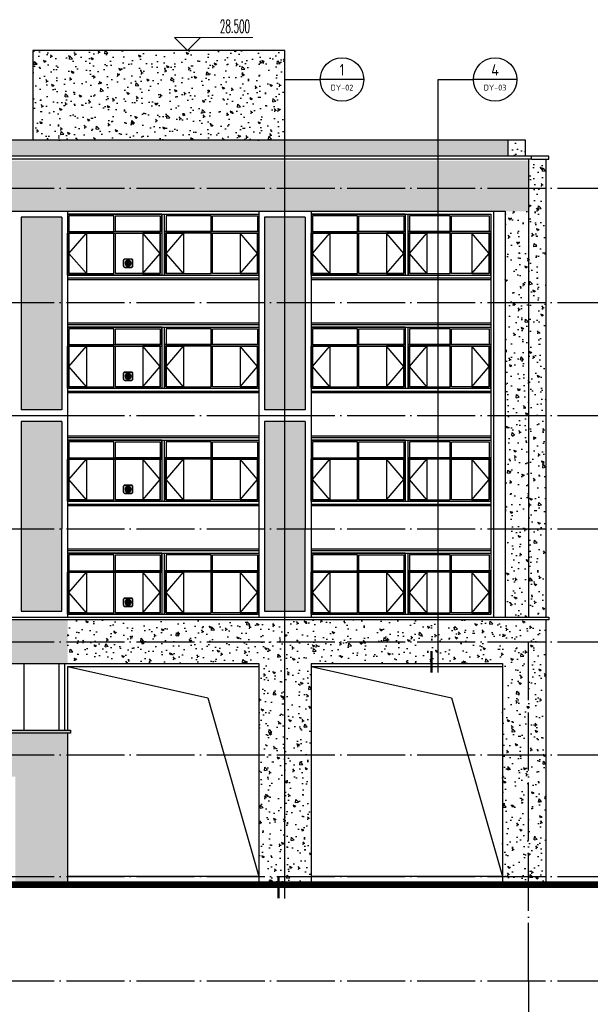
# Model space of a CAD drawing. Extents: x 1779708 to 7299578, y -1121471 to 88434.
# Tile 520 of 656: x 5188498 to 5208181, y -1009968 to -975997. Entities that reach past the tile are written whole.
import ezdxf
from ezdxf.enums import TextEntityAlignment as Align

# ---------------------------------------------------------------- set-up
doc = ezdxf.new("R2010")
doc.units = 0
doc.header["$LTSCALE"] = 1000
doc.header["$MEASUREMENT"] = 0
doc.linetypes.add('DOTE', pattern=[2.42, 2, -0.2, 0.02, -0.2])
doc.layers.get('0').update_dxf_attribs({"linetype": 'CONTINUOUS'})
for name, color, linetype in [('AXIS', 3, 'CONTINUOUS'), ('DIM_IDEN', 3, 'CONTINUOUS'), ('DOTE', 1, 'DOTE'), ('PUB_TEXT', 7, 'CONTINUOUS'), ('WINDOW', 2, 'CONTINUOUS'), ('可见线', 6, 'CONTINUOUS'), ('建筑', 31, 'CONTINUOUS'), ('看线', 3, 'CONTINUOUS'), ('立面中线', 140, 'CONTINUOUS'), ('立面填充图例白', 7, 'CONTINUOUS'), ('立面粗线', 30, 'CONTINUOUS'), ('立面细线', 114, 'CONTINUOUS')]:
    doc.layers.add(name, color=color, linetype=linetype)
doc.layers.add('DIM_ELEV', color=3, linetype='CONTINUOUS', lineweight=13)
doc.styles.add('_TCH_DIM', font='SIMPLEX.shx', dxfattribs={"width": 0.7, "bigfont": 'GBCBIG.shx'})
doc.styles.get("Standard").update_dxf_attribs({"font": 'GBENOR', "bigfont": 'GBCBIG'})
pattern_1 = [(130, (10336495.1, -59205), (-819.83101, -71.725885), [85.725, -942.975]), (185, (10336495.1, -59205), (158.59272, 859.75489), [68.58, -754.38]), (79.549, (10336426.76, -59211), (-661.24126, 788.0251), [72.855, -801.405]), (133.8158, (10336495.1, -58976.4), (-1219.85568, -189.19048), [128.5875, -1414.4625]), (83.3644, (10336393.4, -58992.2), (-1068.31906, 1113.415), [109.2825, -1202.1075]), (188.816, (10336495.1, -58976.4), (-1068.32073, 1113.41303), [102.87, -1131.57]), (159, (10336380.8, -59033.6), (-682.26696, -460.19483), [85.725, -942.975]), (214, (10336380.8, -59033.6), (-278.10913, 828.84585), [68.58, -754.38]), (108.5486, (10336323.9, -59071.9), (-960.37421, 368.65286), [72.855, -801.405]), (142.5, (10336495.08, -59205.02), (-13.898715, 380.497675), [0, -745.236, 0, -765.81, 0, -757.2375]), (172.5, (10336495.08, -59205), (-300.68848, 450.812587), [0, -436.626, 0, -728.091, 0, -288.6075]), (212.5, (10336749.97, -59205.02), (-610.157678, -25.779348), [0, -285.75, 0, -891.54, 0, -1183.005]), (222.5, (10336864.27, -59205), (-666.581316, 114.41921), [0, -371.475, 0, -592.074, 0, -840.105])]

# ---------------------------------------------------------------- blocks, each defined once
blk = doc.blocks.new('b112')
at = {"layer": '建筑'}
h = blk.add_hatch(color=1, dxfattribs=at)
h.dxf.hatch_style = 1
edge = h.paths.add_edge_path()
edge.add_arc((2930760, 155416), 100, 0, 360)
for points in [[(2930660, 155266), (2930860, 155266, 0.414214), (2930910, 155316), (2930910, 155516, 0.414214), (2930860, 155566), (2930660, 155566, 0.414214), (2930610, 155516), (2930610, 155316, 0.414214)], [(2930660, 155276), (2930860, 155276, 0.414214), (2930900, 155316), (2930900, 155516, 0.414214), (2930860, 155556), (2930660, 155556, 0.414214), (2930620, 155516), (2930620, 155316, 0.414214)]]:
    blk.add_lwpolyline(points, format="xyb", close=True, dxfattribs=at)
at = {"layer": '建筑', "color": 1}
blk.add_circle((2930760, 155416), 100, dxfattribs=at)

msp = doc.modelspace()

# ---------------------------------------------------------------- hatches: boundary and pattern name
at = {"layer": '立面填充图例白'}
h = msp.add_hatch(dxfattribs=at)
h.set_pattern_fill('AR-CONC', color=0, scale=450, style=0)
h.set_pattern_definition(pattern_1)
h.paths.add_polyline_path([(5172447.5, -980158.3), (5205347.5, -980158.3), (5205347.5, -980708.3), (5172447.5, -980708.3)])
h = msp.add_hatch(dxfattribs=at)
h.set_pattern_fill('AR-CONC', color=0, scale=450, style=0)
h.set_pattern_definition(pattern_1)
h.paths.add_polyline_path([(5172447.5, -980858.3), (5206047.5, -980858.3), (5206047.5, -982608.3), (5172447.5, -982608.3)])
h = msp.add_hatch(dxfattribs=at)
h.set_pattern_fill('AR-CONC', color=0, scale=450, style=0)
h.set_pattern_definition(pattern_1)
h.paths.add_polyline_path([(5205247.5, -989658.3), (5205247.5, -985758.3), (5205247.5, -982608.3), (5206047.5, -982608.3), (5206047.5, -985758.3), (5206047.5, -989658.3), (5206047.5, -993558.3), (5206047.5, -996608.3), (5205247.5, -996608.3), (5205247.5, -993558.3)])
h = msp.add_hatch(dxfattribs=at)
h.set_pattern_fill('AR-CONC', color=0, scale=450, style=0)
h.set_pattern_definition(pattern_1)
h.paths.add_polyline_path([(5129847.5, -996708.3), (5164947.5, -996708.3), (5171547.5, -996708.3), (5190147.5, -996708.3), (5190147.5, -998208.3), (5171547.5, -998208.3), (5164947.5, -998208.3), (5129847.5, -998208.3)])
h = msp.add_hatch(dxfattribs=at)
h.set_pattern_fill('AR-CONC', color=0, scale=450, style=0)
h.set_pattern_definition(pattern_1)
h.paths.add_polyline_path([(5190147.5, -996708.3), (5206647.5, -996708.3), (5206647.5, -1005758.3), (5205147.5, -1005758.3), (5205147.5, -998208.3), (5198547.5, -998208.3), (5198547.5, -1005758.3), (5196747.5, -1005758.3), (5196747.5, -998208.3), (5190147.5, -998208.3)])
h = msp.add_hatch(dxfattribs=at)
h.set_pattern_fill('AR-CONC', color=0, scale=450, style=0)
h.set_pattern_definition([(50, (9e-10, -3328.6), (819.83101, -71.725885), [85.725, -942.975]), (355, (9e-10, -3328.6), (-158.59272, 859.75489), [68.58, -754.38]), (100.451, (68.3, -3334.6), (661.24126, 788.0251), [72.855, -801.405]), (46.1842, (9e-10, -3100), (1219.85568, -189.19048), [128.5875, -1414.4625]), (96.6356, (101.7, -3115.8), (1068.31906, 1113.415), [109.2825, -1202.1075]), (351.184, (9e-10, -3100), (1068.32073, 1113.41303), [102.87, -1131.57]), (21, (114.3, -3157.15), (682.26696, -460.19483), [85.725, -942.975]), (326, (114.3, -3157.15), (278.10913, 828.84585), [68.58, -754.38]), (71.4514, (171.16, -3195.5), (960.37421, 368.65286), [72.855, -801.405]), (37.5, (9e-10, -3328.6), (13.898715, 380.497675), [0, -745.236, 0, -765.81, 0, -757.2375]), (7.5, (9e-10, -3328.6), (300.68848, 450.812587), [0, -436.626, 0, -728.091, 0, -288.6075]), (327.5, (-254.9, -3328.6), (610.157678, -25.779348), [0, -285.75, 0, -891.54, 0, -1183.005]), (317.5, (-369.2, -3328.6), (666.581316, 114.41921), [0, -371.475, 0, -592.074, 0, -840.105])])
h.paths.add_polyline_path([(5190247.5, -1000508.3), (5130247.5, -1000508.3), (5130147.5, -1000508.3), (5130147.5, -1000608.3), (5130247.5, -1000608.3), (5190247.5, -1000608.3)])
h.paths.add_polyline_path([(5130247.5, -1000608.3), (5190147.5, -1000608.3), (5190147.5, -1005758.3), (5188347.5, -1005758.3), (5188347.5, -1002108.3), (5131647.5, -1002108.3), (5131647.5, -1009158.3), (5130247.5, -1009158.3), (5130247.5, -1002158.3)])
at = {"layer": '立面细线'}
h = msp.add_hatch(dxfattribs=at)
h.set_pattern_fill('AR-CONC', color=256, scale=450, style=0)
h.set_pattern_definition(pattern_1)
h.paths.add_polyline_path([(5188947.5, -977058.3), (5197647.5, -977058.3), (5197647.5, -980158.3), (5188947.5, -980158.3)])
h = msp.add_hatch(dxfattribs=at)
h.set_pattern_fill('AR-CONC', color=256, scale=450, style=0)
h.set_pattern_definition(pattern_1)
h.paths.add_polyline_path([(5205347.5, -980158.3), (5205947.5, -980158.3), (5205947.5, -980708.3), (5205347.5, -980708.3)])
h = msp.add_hatch(dxfattribs=at)
h.set_pattern_fill('AR-CONC', color=256, scale=450, style=0)
h.set_pattern_definition(pattern_1)
h.paths.add_polyline_path([(5206047.5, -980858.3), (5206147.5, -980858.3), (5206647.5, -980858.3), (5206647.5, -981808.3), (5206047.5, -981808.3)])
h.paths.add_polyline_path([(5206047.5, -981808.3), (5206647.5, -981808.3), (5206647.5, -985758.3), (5206047.5, -985758.3)])
h.paths.add_polyline_path([(5206047.5, -985758.3), (5206647.5, -985758.3), (5206647.5, -989658.3), (5206047.5, -989658.3)])
h.paths.add_polyline_path([(5206047.5, -989658.3), (5206647.5, -989658.3), (5206647.5, -993558.3), (5206047.5, -993558.3)])
h.paths.add_polyline_path([(5206047.5, -993558.3), (5206647.5, -993558.3), (5206647.5, -996608.3), (5206047.5, -996608.3)])
h = msp.add_hatch(dxfattribs=at)
h.set_pattern_fill('圆形花纹', color=256, scale=100, style=0)
h.set_pattern_definition([(180, (10541215.57, -59130.02), (-300, 150), [12, -288]), (90, (10541284.57, -59061.02), (150, 300), [12, -288]), (135, (10541266.57, -59007.02), (-2e-14, 299.9999995), [12.727922, -411.53614]), (135, (10541161.57, -59112.02), (-2e-14, 299.9999995), [12.727922, -411.53614]), (45, (10541257.57, -59112.02), (299.9999995, 2e-14), [12.727922, -411.53614]), (45, (10541152.57, -59007.02), (299.9999995, 2e-14), [12.727922, -411.53614]), (143.1301023, (10541257.57, -58998.02), (-300, 300), [15, -1485]), (143.1301023, (10541173.57, -59121.02), (-300, 300), [15, -1485]), (126.8698976, (10541152.57, -59103.02), (300, -300), [15, -1485]), (126.8698976, (10541275.57, -59019.02), (300, -300), [15, -1485]), (53.1301023, (10541266.57, -59103.02), (300, 300), [15, -1485]), (53.1301023, (10541143.57, -59019.02), (300, 300), [15, -1485]), (36.8698977, (10541161.57, -58998.02), (300, 300), [15, -1485]), (36.8698977, (10541245.57, -59121.02), (300, 300), [15, -1485]), (168.6900675, (10541203.57, -59130.02), (-299.9999992, 4e-07), [15.297058, -1514.4087]), (168.6900675, (10541230.57, -58983.02), (-299.9999992, 4e-07), [15.297058, -1514.4087]), (101.3099325, (10541284.57, -59049.02), (-4e-07, 299.9999992), [15.297058, -1514.4087]), (101.3099325, (10541137.57, -59076.02), (-4e-07, 299.9999992), [15.297058, -1514.4087]), (78.6900675, (10541134.57, -59049.02), (2e-08, -299.99999724), [15.297058, -1514.4087]), (78.6900675, (10541281.57, -59076.02), (2e-08, -299.99999724), [15.297058, -1514.4087]), (11.3099325, (10541215.57, -59130.02), (299.9999992, 4e-07), [15.297058, -1514.4087]), (11.3099325, (10541188.57, -58983.02), (299.9999992, 4e-07), [15.297058, -1514.4087]), (158.1985905, (10541245.57, -58989.02), (-599.9999998, 299.99999935), [16.155494, -1599.3939]), (158.1985905, (10541188.57, -59127.02), (-599.9999998, 299.99999935), [16.155494, -1599.3939]), (111.8014095, (10541281.57, -59034.02), (299.99999675, -599.9999933), [16.155494, -1599.3939]), (111.8014095, (10541143.57, -59091.02), (299.99999675, -599.9999933), [16.155494, -1599.3939]), (68.1985905, (10541275.57, -59091.02), (299.99999935, 599.9999998), [16.155494, -1599.3939]), (68.1985905, (10541137.57, -59034.02), (299.99999935, 599.9999998), [16.155494, -1599.3939]), (21.8014095, (10541230.57, -59127.02), (600.00000017, 299.9999984), [16.155494, -1599.3939]), (21.8014095, (10541173.57, -58989.02), (600.00000017, 299.9999984), [16.155494, -1599.3939])])
h.paths.add_polyline_path([(5188547.5, -989458.3), (5189947.5, -989458.3), (5189947.5, -982808.3), (5188547.5, -982808.3)])
h.paths.add_polyline_path([(5188547.5, -996406.1), (5189947.5, -996406.1), (5189947.5, -989860.6), (5188547.5, -989860.6)])
h = msp.add_hatch(dxfattribs=at)
h.set_pattern_fill('圆形花纹', color=256, scale=100, style=0)
h.set_pattern_definition([(180, (10549615.57, -59130.02), (-300, 150), [12, -288]), (90, (10549684.57, -59061.02), (150, 300), [12, -288]), (135, (10549666.57, -59007.02), (-2e-14, 299.9999995), [12.727922, -411.53614]), (135, (10549561.57, -59112.02), (-2e-14, 299.9999995), [12.727922, -411.53614]), (45, (10549657.57, -59112.02), (299.9999995, 2e-14), [12.727922, -411.53614]), (45, (10549552.57, -59007.02), (299.9999995, 2e-14), [12.727922, -411.53614]), (143.1301023, (10549657.57, -58998.02), (-300, 300), [15, -1485]), (143.1301023, (10549573.57, -59121.02), (-300, 300), [15, -1485]), (126.8698976, (10549552.57, -59103.02), (300, -300), [15, -1485]), (126.8698976, (10549675.57, -59019.02), (300, -300), [15, -1485]), (53.1301023, (10549666.57, -59103.02), (300, 300), [15, -1485]), (53.1301023, (10549543.57, -59019.02), (300, 300), [15, -1485]), (36.8698977, (10549561.57, -58998.02), (300, 300), [15, -1485]), (36.8698977, (10549645.57, -59121.02), (300, 300), [15, -1485]), (168.6900675, (10549603.57, -59130.02), (-299.9999992, 4e-07), [15.297058, -1514.4087]), (168.6900675, (10549630.57, -58983.02), (-299.9999992, 4e-07), [15.297058, -1514.4087]), (101.3099325, (10549684.57, -59049.02), (-4e-07, 299.9999992), [15.297058, -1514.4087]), (101.3099325, (10549537.57, -59076.02), (-4e-07, 299.9999992), [15.297058, -1514.4087]), (78.6900675, (10549534.57, -59049.02), (2e-08, -299.99999724), [15.297058, -1514.4087]), (78.6900675, (10549681.57, -59076.02), (2e-08, -299.99999724), [15.297058, -1514.4087]), (11.3099325, (10549615.57, -59130.02), (299.9999992, 4e-07), [15.297058, -1514.4087]), (11.3099325, (10549588.57, -58983.02), (299.9999992, 4e-07), [15.297058, -1514.4087]), (158.1985905, (10549645.57, -58989.02), (-599.9999998, 299.99999935), [16.155494, -1599.3939]), (158.1985905, (10549588.57, -59127.02), (-599.9999998, 299.99999935), [16.155494, -1599.3939]), (111.8014095, (10549681.57, -59034.02), (299.99999675, -599.9999933), [16.155494, -1599.3939]), (111.8014095, (10549543.57, -59091.02), (299.99999675, -599.9999933), [16.155494, -1599.3939]), (68.1985905, (10549675.57, -59091.02), (299.99999935, 599.9999998), [16.155494, -1599.3939]), (68.1985905, (10549537.57, -59034.02), (299.99999935, 599.9999998), [16.155494, -1599.3939]), (21.8014095, (10549630.57, -59127.02), (600.00000017, 299.9999984), [16.155494, -1599.3939]), (21.8014095, (10549573.57, -58989.02), (600.00000017, 299.9999984), [16.155494, -1599.3939])])
h.paths.add_polyline_path([(5196947.5, -989458.3), (5198347.5, -989458.3), (5198347.5, -982808.3), (5196947.5, -982808.3)])
h.paths.add_polyline_path([(5196947.5, -996406.1), (5198347.5, -996406.1), (5198347.5, -989860.6), (5196947.5, -989860.6)])

# ---------------------------------------------------------------- linework, layer by layer
at = {"layer": 'AXIS'}
msp.add_line((5206047.5, -1009158.3), (5206047.5, -1011195.8), dxfattribs=at)
at = {"layer": 'DIM_ELEV'}
for p, q in [((5194289.9, -977058.3), (5193839.9, -976608.3)), ((5193839.9, -976608.3), (5196539.9, -976608.3)), ((5194289.9, -977058.3), (5194739.9, -976608.3)), ((5191814.9, -977058.3), (5194739.9, -977058.3))]:
    msp.add_line(p, q, dxfattribs=at)
at = {"layer": 'DIM_IDEN'}
for p, q in [((5197647.5, -978063), (5198865.6, -978063)), ((5197647.5, -1006314.9), (5197647.5, -978063)), ((5200365.6, -978063), (5198865.6, -978063)), ((5202929.4, -978063), (5204147.4, -978063)), ((5202929.4, -998524.5), (5202929.4, -978063)), ((5205647.4, -978063), (5204147.4, -978063))]:
    msp.add_line(p, q, dxfattribs=at)
at = {"layer": 'DIM_IDEN', "const_width": 75}
for points in [[(5202704.4, -998524.5), (5202704.4, -997774.5)], [(5197422.5, -1006314.9), (5197422.5, -1005564.9)]]:
    msp.add_lwpolyline(points, dxfattribs=at)
at = {"layer": 'DIM_IDEN'}
for centre in [(5199615.6, -978063), (5204897.4, -978063)]:
    msp.add_circle(centre, 750, dxfattribs=at)
at = {"layer": 'DOTE'}
for p, q in [((5122351, -981808.3), (5214144.1, -981808.3)), ((5122351, -985758.3), (5214144.1, -985758.3)), ((5122351, -989658.3), (5214144.1, -989658.3)), ((5122351, -993558.3), (5214144.1, -993558.3)), ((5122351, -997458.3), (5214144.1, -997458.3)), ((5206047.5, -1009158.3), (5206047.5, -997458.3)), ((5122351, -1001358.3), (5214144.1, -1001358.3)), ((5122351, -1005558.3), (5214144.1, -1005558.3)), ((5164747.5, -1005758.3), (5214144.1, -1005758.3)), ((5122351, -1009158.3), (5214144.1, -1009158.3))]:
    msp.add_line(p, q, dxfattribs=at)
at = {"layer": 'WINDOW'}
for points in [[(5190197.5, -983308.3), (5191747.5, -983308.3), (5191747.5, -982758.3), (5190197.5, -982758.3)], [(5193347.5, -983308.3), (5191797.5, -983308.3), (5191797.5, -982758.3), (5193347.5, -982758.3)], [(5193547.5, -983308.3), (5195097.5, -983308.3), (5195097.5, -982758.3), (5193547.5, -982758.3)], [(5196697.5, -983308.3), (5195147.5, -983308.3), (5195147.5, -982758.3), (5196697.5, -982758.3)], [(5198597.5, -983308.3), (5200147.5, -983308.3), (5200147.5, -982758.3), (5198597.5, -982758.3)], [(5201747.5, -983308.3), (5200197.5, -983308.3), (5200197.5, -982758.3), (5201747.5, -982758.3)], [(5201947.5, -983308.3), (5203347.5, -983308.3), (5203347.5, -982758.3), (5201947.5, -982758.3)], [(5204697.5, -983308.3), (5203397.5, -983308.3), (5203397.5, -982758.3), (5204697.5, -982758.3)], [(5190197.5, -984758.3), (5191747.5, -984758.3), (5191747.5, -983358.3), (5190197.5, -983358.3)], [(5193347.5, -984758.3), (5191797.5, -984758.3), (5191797.5, -983358.3), (5193347.5, -983358.3)], [(5193547.5, -984758.3), (5195097.5, -984758.3), (5195097.5, -983358.3), (5193547.5, -983358.3)], [(5196697.5, -984758.3), (5195147.5, -984758.3), (5195147.5, -983358.3), (5196697.5, -983358.3)], [(5198597.5, -984758.3), (5200147.5, -984758.3), (5200147.5, -983358.3), (5198597.5, -983358.3)], [(5201747.5, -984758.3), (5200197.5, -984758.3), (5200197.5, -983358.3), (5201747.5, -983358.3)], [(5201947.5, -984758.3), (5203347.5, -984758.3), (5203347.5, -983358.3), (5201947.5, -983358.3)], [(5204697.5, -984758.3), (5203397.5, -984758.3), (5203397.5, -983358.3), (5204697.5, -983358.3)], [(5190197.5, -987208.3), (5191747.5, -987208.3), (5191747.5, -986658.3), (5190197.5, -986658.3)], [(5193347.5, -987208.3), (5191797.5, -987208.3), (5191797.5, -986658.3), (5193347.5, -986658.3)], [(5193547.5, -987208.3), (5195097.5, -987208.3), (5195097.5, -986658.3), (5193547.5, -986658.3)], [(5196697.5, -987208.3), (5195147.5, -987208.3), (5195147.5, -986658.3), (5196697.5, -986658.3)], [(5198597.5, -987208.3), (5200147.5, -987208.3), (5200147.5, -986658.3), (5198597.5, -986658.3)], [(5201747.5, -987208.3), (5200197.5, -987208.3), (5200197.5, -986658.3), (5201747.5, -986658.3)], [(5201947.5, -987208.3), (5203347.5, -987208.3), (5203347.5, -986658.3), (5201947.5, -986658.3)], [(5204697.5, -987208.3), (5203397.5, -987208.3), (5203397.5, -986658.3), (5204697.5, -986658.3)], [(5190197.5, -988658.3), (5191747.5, -988658.3), (5191747.5, -987258.3), (5190197.5, -987258.3)], [(5193347.5, -988658.3), (5191797.5, -988658.3), (5191797.5, -987258.3), (5193347.5, -987258.3)], [(5193547.5, -988658.3), (5195097.5, -988658.3), (5195097.5, -987258.3), (5193547.5, -987258.3)], [(5196697.5, -988658.3), (5195147.5, -988658.3), (5195147.5, -987258.3), (5196697.5, -987258.3)], [(5198597.5, -988658.3), (5200147.5, -988658.3), (5200147.5, -987258.3), (5198597.5, -987258.3)], [(5201747.5, -988658.3), (5200197.5, -988658.3), (5200197.5, -987258.3), (5201747.5, -987258.3)], [(5201947.5, -988658.3), (5203347.5, -988658.3), (5203347.5, -987258.3), (5201947.5, -987258.3)], [(5204697.5, -988658.3), (5203397.5, -988658.3), (5203397.5, -987258.3), (5204697.5, -987258.3)], [(5190197.5, -991108.3), (5191747.5, -991108.3), (5191747.5, -990558.3), (5190197.5, -990558.3)], [(5193347.5, -991108.3), (5191797.5, -991108.3), (5191797.5, -990558.3), (5193347.5, -990558.3)], [(5193547.5, -991108.3), (5195097.5, -991108.3), (5195097.5, -990558.3), (5193547.5, -990558.3)], [(5196697.5, -991108.3), (5195147.5, -991108.3), (5195147.5, -990558.3), (5196697.5, -990558.3)], [(5198597.5, -991108.3), (5200147.5, -991108.3), (5200147.5, -990558.3), (5198597.5, -990558.3)], [(5201747.5, -991108.3), (5200197.5, -991108.3), (5200197.5, -990558.3), (5201747.5, -990558.3)], [(5201947.5, -991108.3), (5203347.5, -991108.3), (5203347.5, -990558.3), (5201947.5, -990558.3)], [(5204697.5, -991108.3), (5203397.5, -991108.3), (5203397.5, -990558.3), (5204697.5, -990558.3)], [(5190197.5, -992558.3), (5191747.5, -992558.3), (5191747.5, -991158.3), (5190197.5, -991158.3)], [(5193347.5, -992558.3), (5191797.5, -992558.3), (5191797.5, -991158.3), (5193347.5, -991158.3)], [(5193547.5, -992558.3), (5195097.5, -992558.3), (5195097.5, -991158.3), (5193547.5, -991158.3)], [(5196697.5, -992558.3), (5195147.5, -992558.3), (5195147.5, -991158.3), (5196697.5, -991158.3)], [(5198597.5, -992558.3), (5200147.5, -992558.3), (5200147.5, -991158.3), (5198597.5, -991158.3)], [(5201747.5, -992558.3), (5200197.5, -992558.3), (5200197.5, -991158.3), (5201747.5, -991158.3)], [(5201947.5, -992558.3), (5203347.5, -992558.3), (5203347.5, -991158.3), (5201947.5, -991158.3)], [(5204697.5, -992558.3), (5203397.5, -992558.3), (5203397.5, -991158.3), (5204697.5, -991158.3)], [(5190197.5, -995008.3), (5191747.5, -995008.3), (5191747.5, -994458.3), (5190197.5, -994458.3)], [(5193347.5, -995008.3), (5191797.5, -995008.3), (5191797.5, -994458.3), (5193347.5, -994458.3)], [(5193547.5, -995008.3), (5195097.5, -995008.3), (5195097.5, -994458.3), (5193547.5, -994458.3)], [(5196697.5, -995008.3), (5195147.5, -995008.3), (5195147.5, -994458.3), (5196697.5, -994458.3)], [(5198597.5, -995008.3), (5200147.5, -995008.3), (5200147.5, -994458.3), (5198597.5, -994458.3)], [(5201747.5, -995008.3), (5200197.5, -995008.3), (5200197.5, -994458.3), (5201747.5, -994458.3)], [(5201947.5, -995008.3), (5203347.5, -995008.3), (5203347.5, -994458.3), (5201947.5, -994458.3)], [(5204697.5, -995008.3), (5203397.5, -995008.3), (5203397.5, -994458.3), (5204697.5, -994458.3)], [(5190197.5, -996458.3), (5191747.5, -996458.3), (5191747.5, -995058.3), (5190197.5, -995058.3)], [(5193347.5, -996458.3), (5191797.5, -996458.3), (5191797.5, -995058.3), (5193347.5, -995058.3)], [(5193547.5, -996458.3), (5195097.5, -996458.3), (5195097.5, -995058.3), (5193547.5, -995058.3)], [(5196697.5, -996458.3), (5195147.5, -996458.3), (5195147.5, -995058.3), (5196697.5, -995058.3)], [(5198597.5, -996458.3), (5200147.5, -996458.3), (5200147.5, -995058.3), (5198597.5, -995058.3)], [(5201747.5, -996458.3), (5200197.5, -996458.3), (5200197.5, -995058.3), (5201747.5, -995058.3)], [(5201947.5, -996458.3), (5203347.5, -996458.3), (5203347.5, -995058.3), (5201947.5, -995058.3)], [(5204697.5, -996458.3), (5203397.5, -996458.3), (5203397.5, -995058.3), (5204697.5, -995058.3)]]:
    msp.add_lwpolyline(points, close=True, dxfattribs=at)
at = {"layer": '可见线', "const_width": 200}
msp.add_lwpolyline([(5214144.1, -1005858.3), (5146447.5, -1005858.3), (5146447.5, -1009258.3), (5122310, -1009258.3)], dxfattribs=at)
at = {"layer": '可见线'}
msp.add_lwpolyline([(5214144.1, -1005758.3), (5146347.5, -1005758.3)], dxfattribs=at)
at = {"layer": '看线'}
for points in [[(5190147.5, -998308.3), (5194991.9, -999392.6), (5196747.5, -1005558.3)], [(5198547.5, -998308.3), (5203391.9, -999392.6), (5205147.5, -1005558.3)]]:
    msp.add_lwpolyline(points, dxfattribs=at)
at = {"layer": '立面中线'}
for points in [[(5205347.5, -980158.3), (5172447.5, -980158.3)], [(5205347.5, -980708.3), (5205347.5, -980158.3)], [(5190147.5, -982708.3), (5196747.5, -982708.3)], [(5193397.5, -982708.3), (5193397.5, -984808.3)], [(5193497.5, -984808.3), (5193497.5, -982708.3)], [(5198547.5, -982708.3), (5204747.5, -982708.3)], [(5201797.5, -982708.3), (5201797.5, -984808.3)], [(5201897.5, -984808.3), (5201897.5, -982708.3)], [(5204747.5, -982708.3), (5204747.5, -996508.3)], [(5204847.5, -982608.3), (5204847.5, -996608.3)], [(5190147.5, -984808.3), (5196747.5, -984808.3)], [(5198547.5, -984808.3), (5204747.5, -984808.3)], [(5190147.5, -984908.3), (5196747.5, -984908.3)], [(5190147.5, -984958.3), (5196747.5, -984958.3)], [(5198547.5, -984908.3), (5204747.5, -984908.3)], [(5198547.5, -984958.3), (5204747.5, -984958.3)], [(5190147.5, -986458.3), (5196747.5, -986458.3)], [(5190147.5, -986508.3), (5196747.5, -986508.3)], [(5198547.5, -986458.3), (5204747.5, -986458.3)], [(5198547.5, -986508.3), (5204747.5, -986508.3)], [(5190147.5, -986608.3), (5196747.5, -986608.3)], [(5193397.5, -986608.3), (5193397.5, -988708.3)], [(5193497.5, -988708.3), (5193497.5, -986608.3)], [(5198547.5, -986608.3), (5204747.5, -986608.3)], [(5201797.5, -986608.3), (5201797.5, -988708.3)], [(5201897.5, -988708.3), (5201897.5, -986608.3)], [(5190147.5, -988708.3), (5196747.5, -988708.3)], [(5190147.5, -988808.3), (5196747.5, -988808.3)], [(5190147.5, -988858.3), (5196747.5, -988858.3)], [(5198547.5, -988708.3), (5204747.5, -988708.3)], [(5198547.5, -988808.3), (5204747.5, -988808.3)], [(5198547.5, -988858.3), (5204747.5, -988858.3)], [(5190147.5, -990358.3), (5196747.5, -990358.3)], [(5190147.5, -990408.3), (5196747.5, -990408.3)], [(5190147.5, -990508.3), (5196747.5, -990508.3)], [(5193397.5, -990508.3), (5193397.5, -992608.3)], [(5193497.5, -992608.3), (5193497.5, -990508.3)], [(5198547.5, -990358.3), (5204747.5, -990358.3)], [(5198547.5, -990408.3), (5204747.5, -990408.3)], [(5198547.5, -990508.3), (5204747.5, -990508.3)], [(5201797.5, -990508.3), (5201797.5, -992608.3)], [(5201897.5, -992608.3), (5201897.5, -990508.3)], [(5190147.5, -992608.3), (5196747.5, -992608.3)], [(5198547.5, -992608.3), (5204747.5, -992608.3)], [(5190147.5, -992708.3), (5196747.5, -992708.3)], [(5190147.5, -992758.3), (5196747.5, -992758.3)], [(5198547.5, -992708.3), (5204747.5, -992708.3)], [(5198547.5, -992758.3), (5204747.5, -992758.3)], [(5190147.5, -994258.3), (5196747.5, -994258.3)], [(5190147.5, -994308.3), (5196747.5, -994308.3)], [(5198547.5, -994258.3), (5204747.5, -994258.3)], [(5198547.5, -994308.3), (5204747.5, -994308.3)], [(5190147.5, -994408.3), (5196747.5, -994408.3)], [(5193397.5, -994408.3), (5193397.5, -996508.3)], [(5193497.5, -996508.3), (5193497.5, -994408.3)], [(5198547.5, -994408.3), (5204747.5, -994408.3)], [(5201797.5, -994408.3), (5201797.5, -996508.3)], [(5201897.5, -996508.3), (5201897.5, -994408.3)], [(5190147.5, -996508.3), (5196747.5, -996508.3)], [(5198547.5, -996508.3), (5204747.5, -996508.3)], [(5188647.5, -1000508.3), (5188647.5, -998208.3)], [(5189847.5, -998208.3), (5189847.5, -1000508.3)], [(5190047.5, -998208.3), (5190047.5, -1000508.3)], [(5190147.5, -998308.3), (5190147.5, -1000508.3)], [(5190147.5, -998308.3), (5196747.5, -998308.3)], [(5198547.5, -998308.3), (5205147.5, -998308.3)], [(5190147.5, -1000608.3), (5190147.5, -1001208.3)], [(5196747.5, -1005558.3), (5190147.5, -1005558.3)], [(5205147.5, -1005558.3), (5198547.5, -1005558.3)]]:
    msp.add_lwpolyline(points, dxfattribs=at)
for points in [[(5193397.5, -982708.3), (5190147.5, -982708.3), (5190147.5, -983308.3), (5193397.5, -983308.3)], [(5196747.5, -983308.3), (5193497.5, -983308.3), (5193497.5, -982708.3), (5196747.5, -982708.3)], [(5201797.5, -982708.3), (5198547.5, -982708.3), (5198547.5, -983308.3), (5201797.5, -983308.3)], [(5204747.5, -983308.3), (5201897.5, -983308.3), (5201897.5, -982708.3), (5204747.5, -982708.3)], [(5193397.5, -984808.3), (5190147.5, -984808.3), (5190147.5, -983358.3), (5193397.5, -983358.3)], [(5196747.5, -983358.3), (5193497.5, -983358.3), (5193497.5, -984808.3), (5196747.5, -984808.3)], [(5201797.5, -984808.3), (5198547.5, -984808.3), (5198547.5, -983358.3), (5201797.5, -983358.3)], [(5204747.5, -983358.3), (5201897.5, -983358.3), (5201897.5, -984808.3), (5204747.5, -984808.3)], [(5193397.5, -986608.3), (5190147.5, -986608.3), (5190147.5, -987208.3), (5193397.5, -987208.3)], [(5196747.5, -987208.3), (5193497.5, -987208.3), (5193497.5, -986608.3), (5196747.5, -986608.3)], [(5201797.5, -986608.3), (5198547.5, -986608.3), (5198547.5, -987208.3), (5201797.5, -987208.3)], [(5204747.5, -987208.3), (5201897.5, -987208.3), (5201897.5, -986608.3), (5204747.5, -986608.3)], [(5193397.5, -988708.3), (5190147.5, -988708.3), (5190147.5, -987258.3), (5193397.5, -987258.3)], [(5196747.5, -987258.3), (5193497.5, -987258.3), (5193497.5, -988708.3), (5196747.5, -988708.3)], [(5201797.5, -988708.3), (5198547.5, -988708.3), (5198547.5, -987258.3), (5201797.5, -987258.3)], [(5204747.5, -987258.3), (5201897.5, -987258.3), (5201897.5, -988708.3), (5204747.5, -988708.3)], [(5193397.5, -990508.3), (5190147.5, -990508.3), (5190147.5, -991108.3), (5193397.5, -991108.3)], [(5196747.5, -991108.3), (5193497.5, -991108.3), (5193497.5, -990508.3), (5196747.5, -990508.3)], [(5201797.5, -990508.3), (5198547.5, -990508.3), (5198547.5, -991108.3), (5201797.5, -991108.3)], [(5204747.5, -991108.3), (5201897.5, -991108.3), (5201897.5, -990508.3), (5204747.5, -990508.3)], [(5193397.5, -992608.3), (5190147.5, -992608.3), (5190147.5, -991158.3), (5193397.5, -991158.3)], [(5196747.5, -991158.3), (5193497.5, -991158.3), (5193497.5, -992608.3), (5196747.5, -992608.3)], [(5201797.5, -992608.3), (5198547.5, -992608.3), (5198547.5, -991158.3), (5201797.5, -991158.3)], [(5204747.5, -991158.3), (5201897.5, -991158.3), (5201897.5, -992608.3), (5204747.5, -992608.3)], [(5193397.5, -994408.3), (5190147.5, -994408.3), (5190147.5, -995008.3), (5193397.5, -995008.3)], [(5196747.5, -995008.3), (5193497.5, -995008.3), (5193497.5, -994408.3), (5196747.5, -994408.3)], [(5201797.5, -994408.3), (5198547.5, -994408.3), (5198547.5, -995008.3), (5201797.5, -995008.3)], [(5204747.5, -995008.3), (5201897.5, -995008.3), (5201897.5, -994408.3), (5204747.5, -994408.3)], [(5193397.5, -996508.3), (5190147.5, -996508.3), (5190147.5, -995058.3), (5193397.5, -995058.3)], [(5196747.5, -995058.3), (5193497.5, -995058.3), (5193497.5, -996508.3), (5196747.5, -996508.3)], [(5201797.5, -996508.3), (5198547.5, -996508.3), (5198547.5, -995058.3), (5201797.5, -995058.3)], [(5204747.5, -995058.3), (5201897.5, -995058.3), (5201897.5, -996508.3), (5204747.5, -996508.3)]]:
    msp.add_lwpolyline(points, close=True, dxfattribs=at)
at = {"layer": '立面粗线'}
for points in [[(5206147.5, -980708.3), (5168247.5, -980708.3)], [(5206147.5, -980808.3), (5206147.5, -980708.3)], [(5206147.5, -980808.3), (5168247.5, -980808.3)], [(5206047.5, -980808.3), (5206047.5, -985758.3)], [(5168247.5, -982608.3), (5205247.5, -982608.3)], [(5190147.5, -982608.3), (5190147.5, -985758.3)], [(5196747.5, -982608.3), (5196747.5, -985758.3)], [(5198547.5, -982608.3), (5198547.5, -985758.3)], [(5205247.5, -982608.3), (5205247.5, -985758.3)], [(5188547.5, -982808.3), (5188547.5, -985758.3)], [(5189947.5, -982808.3), (5188547.5, -982808.3)], [(5189947.5, -982808.3), (5189947.5, -985758.3)], [(5196947.5, -982808.3), (5196947.5, -985758.3)], [(5198347.5, -982808.3), (5196947.5, -982808.3)], [(5198347.5, -982808.3), (5198347.5, -985758.3)], [(5188547.5, -985758.3), (5188547.5, -989458.3)], [(5189947.5, -985758.3), (5189947.5, -989458.3)], [(5190147.5, -985758.3), (5190147.5, -989658.3)], [(5196747.5, -985758.3), (5196747.5, -989658.3)], [(5196947.5, -985758.3), (5196947.5, -989458.3)], [(5198347.5, -985758.3), (5198347.5, -989458.3)], [(5198547.5, -985758.3), (5198547.5, -989658.3)], [(5205247.5, -985758.3), (5205247.5, -989658.3)], [(5206047.5, -985758.3), (5206047.5, -989658.3)], [(5189947.5, -989458.3), (5188547.5, -989458.3)], [(5198347.5, -989458.3), (5196947.5, -989458.3)], [(5188347.5, -989658.3), (5190147.5, -989658.3)], [(5188547.5, -989860.6), (5188547.5, -993558.3)], [(5189947.5, -989860.6), (5188547.5, -989860.6)], [(5189947.5, -989860.6), (5189947.5, -993558.3)], [(5190147.5, -989658.3), (5190147.5, -993558.3)], [(5196747.5, -989658.3), (5196747.5, -993558.3)], [(5196747.5, -989658.3), (5198547.5, -989658.3)], [(5196947.5, -989860.6), (5196947.5, -993558.3)], [(5198347.5, -989860.6), (5196947.5, -989860.6)], [(5198347.5, -989860.6), (5198347.5, -993558.3)], [(5198547.5, -989658.3), (5198547.5, -993558.3)], [(5205247.5, -989658.3), (5205247.5, -993558.3)], [(5206047.5, -989658.3), (5206047.5, -993558.3)], [(5188547.5, -993558.3), (5188547.5, -996406.1), (5189947.5, -996406.1), (5189947.5, -993558.3)], [(5190147.5, -993558.3), (5190147.5, -996608.3)], [(5196747.5, -993558.3), (5196747.5, -996608.3)], [(5196947.5, -993558.3), (5196947.5, -996406.1), (5198347.5, -996406.1), (5198347.5, -993558.3)], [(5198547.5, -993558.3), (5198547.5, -996608.3)], [(5205247.5, -993558.3), (5205247.5, -996608.3)], [(5206047.5, -993558.3), (5206047.5, -996608.3)], [(5171547.5, -996608.3), (5206747.5, -996608.3), (5206747.5, -996708.3), (5171547.5, -996708.3)], [(5206647.5, -996708.3), (5206647.5, -1005758.3)], [(5171547.5, -998208.3), (5196747.5, -998208.3)], [(5196747.5, -998208.3), (5196747.5, -1005758.3)], [(5198547.5, -998208.3), (5205147.5, -998208.3)], [(5198547.5, -998208.3), (5198547.5, -1005758.3)], [(5205147.5, -998208.3), (5205147.5, -1005758.3)], [(5130247.5, -1000508.3), (5190247.5, -1000508.3), (5190247.5, -1000608.3), (5130247.5, -1000608.3)], [(5190147.5, -1000608.3), (5190147.5, -1005758.3)]]:
    msp.add_lwpolyline(points, dxfattribs=at)
at = {"layer": '立面细线'}
msp.add_line((5205947.5, -980158.3), (5205347.5, -980158.3), dxfattribs=at)
for points in [[(5197647.5, -980158.3), (5197647.5, -977058.3), (5188947.5, -977058.3), (5188947.5, -980158.3)], [(5205947.5, -980708.3), (5205947.5, -980158.3)], [(5206147.5, -980808.3), (5206747.5, -980808.3), (5206747.5, -980708.3), (5206147.5, -980708.3)], [(5206647.5, -980808.3), (5206647.5, -996608.3)], [(5190797.5, -984758.3), (5190197.5, -984758.3), (5190197.5, -983358.3), (5190797.5, -983358.3), (5190797.5, -984758.3), (5190197.5, -984058.3), (5190797.5, -983358.3)], [(5192747.5, -984758.3), (5193347.5, -984758.3), (5193347.5, -983358.3), (5192747.5, -983358.3), (5192747.5, -984758.3), (5193347.5, -984058.3), (5192747.5, -983358.3)], [(5194147.5, -984758.3), (5193547.5, -984758.3), (5193547.5, -983358.3), (5194147.5, -983358.3), (5194147.5, -984758.3), (5193547.5, -984058.3), (5194147.5, -983358.3)], [(5196097.5, -984758.3), (5196697.5, -984758.3), (5196697.5, -983358.3), (5196097.5, -983358.3), (5196097.5, -984758.3), (5196697.5, -984058.3), (5196097.5, -983358.3)], [(5199197.5, -984758.3), (5198597.5, -984758.3), (5198597.5, -983358.3), (5199197.5, -983358.3), (5199197.5, -984758.3), (5198597.5, -984058.3), (5199197.5, -983358.3)], [(5201147.5, -984758.3), (5201747.5, -984758.3), (5201747.5, -983358.3), (5201147.5, -983358.3), (5201147.5, -984758.3), (5201747.5, -984058.3), (5201147.5, -983358.3)], [(5202547.5, -984758.3), (5201947.5, -984758.3), (5201947.5, -983358.3), (5202547.5, -983358.3), (5202547.5, -984758.3), (5201947.5, -984058.3), (5202547.5, -983358.3)], [(5204097.5, -984758.3), (5204697.5, -984758.3), (5204697.5, -983358.3), (5204097.5, -983358.3), (5204097.5, -984758.3), (5204697.5, -984058.3), (5204097.5, -983358.3)], [(5190797.5, -988658.3), (5190197.5, -988658.3), (5190197.5, -987258.3), (5190797.5, -987258.3), (5190797.5, -988658.3), (5190197.5, -987958.3), (5190797.5, -987258.3)], [(5192747.5, -988658.3), (5193347.5, -988658.3), (5193347.5, -987258.3), (5192747.5, -987258.3), (5192747.5, -988658.3), (5193347.5, -987958.3), (5192747.5, -987258.3)], [(5194147.5, -988658.3), (5193547.5, -988658.3), (5193547.5, -987258.3), (5194147.5, -987258.3), (5194147.5, -988658.3), (5193547.5, -987958.3), (5194147.5, -987258.3)], [(5196097.5, -988658.3), (5196697.5, -988658.3), (5196697.5, -987258.3), (5196097.5, -987258.3), (5196097.5, -988658.3), (5196697.5, -987958.3), (5196097.5, -987258.3)], [(5199197.5, -988658.3), (5198597.5, -988658.3), (5198597.5, -987258.3), (5199197.5, -987258.3), (5199197.5, -988658.3), (5198597.5, -987958.3), (5199197.5, -987258.3)], [(5201147.5, -988658.3), (5201747.5, -988658.3), (5201747.5, -987258.3), (5201147.5, -987258.3), (5201147.5, -988658.3), (5201747.5, -987958.3), (5201147.5, -987258.3)], [(5202547.5, -988658.3), (5201947.5, -988658.3), (5201947.5, -987258.3), (5202547.5, -987258.3), (5202547.5, -988658.3), (5201947.5, -987958.3), (5202547.5, -987258.3)], [(5204097.5, -988658.3), (5204697.5, -988658.3), (5204697.5, -987258.3), (5204097.5, -987258.3), (5204097.5, -988658.3), (5204697.5, -987958.3), (5204097.5, -987258.3)], [(5190797.5, -992558.3), (5190197.5, -992558.3), (5190197.5, -991158.3), (5190797.5, -991158.3), (5190797.5, -992558.3), (5190197.5, -991858.3), (5190797.5, -991158.3)], [(5192747.5, -992558.3), (5193347.5, -992558.3), (5193347.5, -991158.3), (5192747.5, -991158.3), (5192747.5, -992558.3), (5193347.5, -991858.3), (5192747.5, -991158.3)], [(5194147.5, -992558.3), (5193547.5, -992558.3), (5193547.5, -991158.3), (5194147.5, -991158.3), (5194147.5, -992558.3), (5193547.5, -991858.3), (5194147.5, -991158.3)], [(5196097.5, -992558.3), (5196697.5, -992558.3), (5196697.5, -991158.3), (5196097.5, -991158.3), (5196097.5, -992558.3), (5196697.5, -991858.3), (5196097.5, -991158.3)], [(5199197.5, -992558.3), (5198597.5, -992558.3), (5198597.5, -991158.3), (5199197.5, -991158.3), (5199197.5, -992558.3), (5198597.5, -991858.3), (5199197.5, -991158.3)], [(5201147.5, -992558.3), (5201747.5, -992558.3), (5201747.5, -991158.3), (5201147.5, -991158.3), (5201147.5, -992558.3), (5201747.5, -991858.3), (5201147.5, -991158.3)], [(5202547.5, -992558.3), (5201947.5, -992558.3), (5201947.5, -991158.3), (5202547.5, -991158.3), (5202547.5, -992558.3), (5201947.5, -991858.3), (5202547.5, -991158.3)], [(5204097.5, -992558.3), (5204697.5, -992558.3), (5204697.5, -991158.3), (5204097.5, -991158.3), (5204097.5, -992558.3), (5204697.5, -991858.3), (5204097.5, -991158.3)], [(5190797.5, -996458.3), (5190197.5, -996458.3), (5190197.5, -995058.3), (5190797.5, -995058.3), (5190797.5, -996458.3), (5190197.5, -995758.3), (5190797.5, -995058.3)], [(5192747.5, -996458.3), (5193347.5, -996458.3), (5193347.5, -995058.3), (5192747.5, -995058.3), (5192747.5, -996458.3), (5193347.5, -995758.3), (5192747.5, -995058.3)], [(5194147.5, -996458.3), (5193547.5, -996458.3), (5193547.5, -995058.3), (5194147.5, -995058.3), (5194147.5, -996458.3), (5193547.5, -995758.3), (5194147.5, -995058.3)], [(5196097.5, -996458.3), (5196697.5, -996458.3), (5196697.5, -995058.3), (5196097.5, -995058.3), (5196097.5, -996458.3), (5196697.5, -995758.3), (5196097.5, -995058.3)], [(5199197.5, -996458.3), (5198597.5, -996458.3), (5198597.5, -995058.3), (5199197.5, -995058.3), (5199197.5, -996458.3), (5198597.5, -995758.3), (5199197.5, -995058.3)], [(5201147.5, -996458.3), (5201747.5, -996458.3), (5201747.5, -995058.3), (5201147.5, -995058.3), (5201147.5, -996458.3), (5201747.5, -995758.3), (5201147.5, -995058.3)], [(5202547.5, -996458.3), (5201947.5, -996458.3), (5201947.5, -995058.3), (5202547.5, -995058.3), (5202547.5, -996458.3), (5201947.5, -995758.3), (5202547.5, -995058.3)], [(5204097.5, -996458.3), (5204697.5, -996458.3), (5204697.5, -995058.3), (5204097.5, -995058.3), (5204097.5, -996458.3), (5204697.5, -995758.3), (5204097.5, -995058.3)]]:
    msp.add_lwpolyline(points, dxfattribs=at)

# ---------------------------------------------------------------- block references
at = {"color": 253, "xscale": -1.036799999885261, "yscale": 1.036799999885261, "zscale": 1.036799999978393, "rotation": 180}
for p in [(2153625.5, -823262.5, 0), (2153625.5, -827162.5, 0), (2153625.5, -831062.5, 0), (2153625.5, -834962.5, 0)]:
    msp.add_blockref('b112', p, dxfattribs=at)

# ---------------------------------------------------------------- texts
at = {"layer": 'PUB_TEXT', "color": 7, "style": '_TCH_DIM', "width": 0.494118}
msp.add_text('28.500', height=446.25, dxfattribs=at).set_placement((5195402.9, -976450.8))
at = {"layer": 'PUB_TEXT', "color": 7}
for s, height, width, p, p2 in [('1', 403.5, 0.995924, (5199541.5, -977925.8), (5199689.6, -977925.8)), ('DY-02', 201.87, 1.026321, (5199224.2, -978440), (5200007, -978440)), ('DY-03', 201.97, 1.022865, (5204506.1, -978440.1), (5205288.8, -978440.1))]:
    msp.add_text(s, height=height, dxfattribs=dict(at, width=width)).set_placement(p, p2, align=Align.FIT)
msp.add_text('4', height=390.3, dxfattribs=at).set_placement((5204762.5, -977924), (5205032.4, -977924), align=Align.FIT)

doc.saveas('drawing.dxf')
